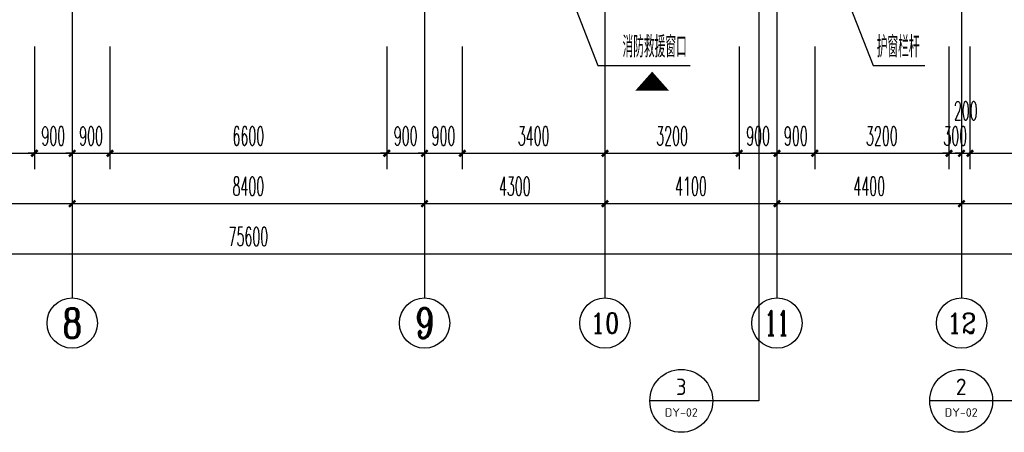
# Model space of a CAD drawing. Extents: x 1779708 to 7299578, y -1121471 to 88434.
# Tile 365 of 656: x 4733866 to 4757336, y -1072048 to -1062206. Entities that reach past the tile are written whole.
import ezdxf
from ezdxf.enums import TextEntityAlignment as Align

# ---------------------------------------------------------------- set-up
doc = ezdxf.new("R2010")
doc.units = 0
doc.header["$LTSCALE"] = 1000
doc.header["$MEASUREMENT"] = 0
doc.linetypes.add('DOTE', pattern=[2.42, 2, -0.2, 0.02, -0.2])
doc.layers.get('0').update_dxf_attribs({"linetype": 'CONTINUOUS'})
doc.layers.get('Defpoints').update_dxf_attribs({"linetype": 'CONTINUOUS'})
for name, color, linetype in [('AXIS', 3, 'CONTINUOUS'), ('AXIS_TEXT', 7, 'CONTINUOUS'), ('DIM_IDEN', 3, 'CONTINUOUS'), ('DIM_LEAD', 3, 'CONTINUOUS'), ('DOTE', 1, 'DOTE'), ('GGSignatureLayer', 7, 'CONTINUOUS'), ('PUB_DIM', 3, 'CONTINUOUS'), ('PUB_TEXT', 7, 'CONTINUOUS'), ('修改', 6, 'CONTINUOUS')]:
    doc.layers.add(name, color=color, linetype=linetype)
doc.styles.add('_TCH_AXIS', font='COMPLEX', dxfattribs={"bigfont": 'GBCBIG'})
doc.styles.add('_TCH_DIM', font='SIMPLEX.shx', dxfattribs={"width": 0.7, "bigfont": 'GBCBIG.shx'})
doc.styles.add('_TCH_DIM_T3', font='SIMPLEX.shx', dxfattribs={"width": 0.494118, "bigfont": 'GBCBIG.shx'})
doc.styles.add('COMPLEX', font='COMPLEX')
doc.styles.get("Standard").update_dxf_attribs({"font": 'GBENOR', "bigfont": 'GBCBIG'})
doc.dimstyles.new('_TCH_ARCH&&150', dxfattribs={"dimtxt": 446.25, "dimasz": 150, "dimexe": 375, "dimexo": 450, "dimgap": 189.375, "dimtad": 1, "dimdec": 0, "dimzin": 0, "dimdsep": 46, "dimtxsty": '_TCH_DIM_T3', "dimblk": 'ARCHTICK', "dimcen": 0.09, "dimdle": 225, "dimclrt": 7, "dimazin": 2, "dimtfac": 1, "dimtdec": 0, "dimtix": 1, "dimtmove": 2, "dimatfit": 3, "dimfxl": 250, "dimtolj": 1, "dimtzin": 0, "dimarcsym": 0})

# ---------------------------------------------------------------- blocks, each defined once
blk = doc.blocks.new('_AXISO')
blk.add_circle((0, 0), 0.5)
at = {"layer": 'AXIS_TEXT', "style": 'COMPLEX', "width": 1.041667}
blk.add_attdef('A', text='', height=0.56, dxfattribs=at).set_placement((-0.25, -0.28), (0.25, -0.28), align=Align.FIT)
blk = doc.blocks.new('_ArchTick')
at = {"color": 0, "linetype": 'ByBlock', "const_width": 0.4}
blk.add_lwpolyline([(-0.5, -0.5), (0.5, 0.5)], dxfattribs=at)
blk = doc.blocks.new('*D6822')
at = {"layer": 'AXIS', "color": 0, "lineweight": -2, "transparency": 16777216}
for p, q in [((9200, 6750), (9200, 1875)), ((84800, 6750), (84800, 1875)), ((8975, 2250), (85025, 2250))]:
    blk.add_line(p, q, dxfattribs=at)
at = {"layer": 'Defpoints', "color": 0, "transparency": 16777216}
for p in [(9200, 7200), (84800, 7200), (84800, 2250)]:
    blk.add_point(p, dxfattribs=at)
at = {"layer": 'AXIS', "color": 0, "lineweight": -2, "transparency": 16777216, "xscale": 150, "yscale": 150, "zscale": 150, "rotation": 180}
blk.add_blockref('_ArchTick', (9200, 2250), dxfattribs=at)
at = {"layer": 'AXIS', "color": 0, "lineweight": -2, "transparency": 16777216, "xscale": 150, "yscale": 150, "zscale": 150}
blk.add_blockref('_ArchTick', (84800, 2250), dxfattribs=at)
at = {"layer": 'AXIS', "color": 7, "transparency": 16777216, "insert": (47000, 2663), "char_height": 446.2, "attachment_point": 5, "style": '_TCH_DIM_T3'}
blk.add_mtext('\\A1;75600', dxfattribs=at)
blk = doc.blocks.new('*D6829')
at = {"layer": 'AXIS', "color": 0, "lineweight": -2, "transparency": 16777216}
for p, q in [((34400, 6750), (34400, 3075)), ((42800, 6750), (42800, 3075)), ((34175, 3450), (43025, 3450))]:
    blk.add_line(p, q, dxfattribs=at)
at = {"layer": 'Defpoints', "color": 0, "transparency": 16777216}
for p in [(34400, 7200), (42800, 7200), (42800, 3450)]:
    blk.add_point(p, dxfattribs=at)
at = {"layer": 'AXIS', "color": 0, "lineweight": -2, "transparency": 16777216, "xscale": 150, "yscale": 150, "zscale": 150, "rotation": 180}
blk.add_blockref('_ArchTick', (34400, 3450), dxfattribs=at)
at = {"layer": 'AXIS', "color": 0, "lineweight": -2, "transparency": 16777216, "xscale": 150, "yscale": 150, "zscale": 150}
blk.add_blockref('_ArchTick', (42800, 3450), dxfattribs=at)
at = {"layer": 'AXIS', "color": 7, "transparency": 16777216, "insert": (38600, 3863), "char_height": 446.2, "attachment_point": 5, "style": '_TCH_DIM_T3'}
blk.add_mtext('\\A1;8400', dxfattribs=at)
blk = doc.blocks.new('*D6830')
at = {"layer": 'AXIS', "color": 0, "lineweight": -2, "transparency": 16777216}
for p, q in [((42800, 6750), (42800, 3075)), ((51200, 6750), (51200, 3075)), ((42575, 3450), (51425, 3450))]:
    blk.add_line(p, q, dxfattribs=at)
at = {"layer": 'Defpoints', "color": 0, "transparency": 16777216}
for p in [(42800, 7200), (51200, 7200), (51200, 3450)]:
    blk.add_point(p, dxfattribs=at)
at = {"layer": 'AXIS', "color": 0, "lineweight": -2, "transparency": 16777216, "xscale": 150, "yscale": 150, "zscale": 150, "rotation": 180}
blk.add_blockref('_ArchTick', (42800, 3450), dxfattribs=at)
at = {"layer": 'AXIS', "color": 0, "lineweight": -2, "transparency": 16777216, "xscale": 150, "yscale": 150, "zscale": 150}
blk.add_blockref('_ArchTick', (51200, 3450), dxfattribs=at)
at = {"layer": 'AXIS', "color": 7, "transparency": 16777216, "insert": (47000, 3863), "char_height": 446.2, "attachment_point": 5, "style": '_TCH_DIM_T3'}
blk.add_mtext('\\A1;8400', dxfattribs=at)
blk = doc.blocks.new('*D6831')
at = {"layer": 'AXIS', "color": 0, "lineweight": -2, "transparency": 16777216}
for p, q in [((51200, 6750), (51200, 3075)), ((55500, 6750), (55500, 3075)), ((50975, 3450), (55725, 3450))]:
    blk.add_line(p, q, dxfattribs=at)
at = {"layer": 'Defpoints', "color": 0, "transparency": 16777216}
for p in [(51200, 7200), (55500, 7200), (55500, 3450)]:
    blk.add_point(p, dxfattribs=at)
at = {"layer": 'AXIS', "color": 0, "lineweight": -2, "transparency": 16777216, "xscale": 150, "yscale": 150, "zscale": 150, "rotation": 180}
blk.add_blockref('_ArchTick', (51200, 3450), dxfattribs=at)
at = {"layer": 'AXIS', "color": 0, "lineweight": -2, "transparency": 16777216, "xscale": 150, "yscale": 150, "zscale": 150}
blk.add_blockref('_ArchTick', (55500, 3450), dxfattribs=at)
at = {"layer": 'AXIS', "color": 7, "transparency": 16777216, "insert": (53350, 3863), "char_height": 446.2, "attachment_point": 5, "style": '_TCH_DIM_T3'}
blk.add_mtext('\\A1;4300', dxfattribs=at)
blk = doc.blocks.new('*D6832')
at = {"layer": 'AXIS', "color": 0, "lineweight": -2, "transparency": 16777216}
for p, q in [((55500, 6750), (55500, 3075)), ((59600, 6750), (59600, 3075)), ((55275, 3450), (59825, 3450))]:
    blk.add_line(p, q, dxfattribs=at)
at = {"layer": 'Defpoints', "color": 0, "transparency": 16777216}
for p in [(55500, 7200), (59600, 7200), (59600, 3450)]:
    blk.add_point(p, dxfattribs=at)
at = {"layer": 'AXIS', "color": 0, "lineweight": -2, "transparency": 16777216, "xscale": 150, "yscale": 150, "zscale": 150, "rotation": 180}
blk.add_blockref('_ArchTick', (55500, 3450), dxfattribs=at)
at = {"layer": 'AXIS', "color": 0, "lineweight": -2, "transparency": 16777216, "xscale": 150, "yscale": 150, "zscale": 150}
blk.add_blockref('_ArchTick', (59600, 3450), dxfattribs=at)
at = {"layer": 'AXIS', "color": 7, "transparency": 16777216, "insert": (57550, 3863), "char_height": 446.2, "attachment_point": 5, "style": '_TCH_DIM_T3'}
blk.add_mtext('\\A1;4100', dxfattribs=at)
blk = doc.blocks.new('*D6833')
at = {"layer": 'AXIS', "color": 0, "lineweight": -2, "transparency": 16777216}
for p, q in [((59600, 6750), (59600, 3075)), ((64000, 6750), (64000, 3075)), ((59375, 3450), (64225, 3450))]:
    blk.add_line(p, q, dxfattribs=at)
at = {"layer": 'Defpoints', "color": 0, "transparency": 16777216}
for p in [(59600, 7200), (64000, 7200), (64000, 3450)]:
    blk.add_point(p, dxfattribs=at)
at = {"layer": 'AXIS', "color": 0, "lineweight": -2, "transparency": 16777216, "xscale": 150, "yscale": 150, "zscale": 150, "rotation": 180}
blk.add_blockref('_ArchTick', (59600, 3450), dxfattribs=at)
at = {"layer": 'AXIS', "color": 0, "lineweight": -2, "transparency": 16777216, "xscale": 150, "yscale": 150, "zscale": 150}
blk.add_blockref('_ArchTick', (64000, 3450), dxfattribs=at)
at = {"layer": 'AXIS', "color": 7, "transparency": 16777216, "insert": (61800, 3863), "char_height": 446.2, "attachment_point": 5, "style": '_TCH_DIM_T3'}
blk.add_mtext('\\A1;4400', dxfattribs=at)
blk = doc.blocks.new('*D6834')
at = {"layer": 'AXIS', "color": 0, "lineweight": -2, "transparency": 16777216}
for p, q in [((64000, 6750), (64000, 3075)), ((68000, 6750), (68000, 3075)), ((63775, 3450), (68225, 3450))]:
    blk.add_line(p, q, dxfattribs=at)
at = {"layer": 'Defpoints', "color": 0, "transparency": 16777216}
for p in [(64000, 7200), (68000, 7200), (68000, 3450)]:
    blk.add_point(p, dxfattribs=at)
at = {"layer": 'AXIS', "color": 0, "lineweight": -2, "transparency": 16777216, "xscale": 150, "yscale": 150, "zscale": 150, "rotation": 180}
blk.add_blockref('_ArchTick', (64000, 3450), dxfattribs=at)
at = {"layer": 'AXIS', "color": 0, "lineweight": -2, "transparency": 16777216, "xscale": 150, "yscale": 150, "zscale": 150}
blk.add_blockref('_ArchTick', (68000, 3450), dxfattribs=at)
at = {"layer": 'AXIS', "color": 7, "transparency": 16777216, "insert": (66000, 3863), "char_height": 446.2, "attachment_point": 5, "style": '_TCH_DIM_T3'}
blk.add_mtext('\\A1;4000', dxfattribs=at)
blk = doc.blocks.new('*D5559')
at = {"layer": 'Defpoints', "color": 0, "transparency": 16777216}
for p in [(4756517, -1062393), (4759417, -1062393), (4759417, -1065393)]:
    blk.add_point(p, dxfattribs=at)
at = {"layer": 'PUB_DIM', "color": 0, "lineweight": -2, "transparency": 16777216}
for p, q in [((4756517, -1062843), (4756517, -1065768)), ((4759417, -1062843), (4759417, -1065768)), ((4756292, -1065393), (4759642, -1065393))]:
    blk.add_line(p, q, dxfattribs=at)
at = {"layer": 'PUB_DIM', "color": 0, "lineweight": -2, "transparency": 16777216, "xscale": 150, "yscale": 150, "zscale": 150, "rotation": 180}
blk.add_blockref('_ArchTick', (4756517, -1065393), dxfattribs=at)
at = {"layer": 'PUB_DIM', "color": 0, "lineweight": -2, "transparency": 16777216, "xscale": 150, "yscale": 150, "zscale": 150}
blk.add_blockref('_ArchTick', (4759417, -1065393), dxfattribs=at)
at = {"layer": 'PUB_DIM', "color": 7, "transparency": 16777216, "insert": (4757967, -1064981), "char_height": 446.2, "attachment_point": 5, "style": '_TCH_DIM_T3'}
blk.add_mtext('\\A1;2900', dxfattribs=at)
blk = doc.blocks.new('*D5560')
at = {"layer": 'Defpoints', "color": 0, "transparency": 16777216}
for p in [(4756317, -1062393), (4756517, -1062393), (4756517, -1065393)]:
    blk.add_point(p, dxfattribs=at)
at = {"layer": 'PUB_DIM', "color": 0, "lineweight": -2, "transparency": 16777216}
for p, q in [((4756317, -1062843), (4756317, -1065768)), ((4756517, -1062843), (4756517, -1065768)), ((4756317, -1065393), (4756167, -1065393)), ((4756317, -1065393), (4756517, -1065393)), ((4756517, -1065393), (4756667, -1065393))]:
    blk.add_line(p, q, dxfattribs=at)
at = {"layer": 'PUB_DIM', "color": 0, "lineweight": -2, "transparency": 16777216, "xscale": 150, "yscale": 150, "zscale": 150}
blk.add_blockref('_ArchTick', (4756317, -1065393), dxfattribs=at)
at = {"layer": 'PUB_DIM', "color": 0, "lineweight": -2, "transparency": 16777216, "xscale": 150, "yscale": 150, "zscale": 150, "rotation": 180}
blk.add_blockref('_ArchTick', (4756517, -1065393), dxfattribs=at)
at = {"layer": 'PUB_DIM', "color": 7, "transparency": 16777216, "insert": (4756417, -1064381), "char_height": 446.2, "attachment_point": 5, "style": '_TCH_DIM_T3'}
blk.add_mtext('\\A1;200', dxfattribs=at)
blk = doc.blocks.new('*D5561')
at = {"layer": 'Defpoints', "color": 0, "transparency": 16777216}
for p in [(4756017, -1062393), (4756317, -1062393), (4756317, -1065393)]:
    blk.add_point(p, dxfattribs=at)
at = {"layer": 'PUB_DIM', "color": 0, "lineweight": -2, "transparency": 16777216}
for p, q in [((4756017, -1062843), (4756017, -1065768)), ((4756317, -1062843), (4756317, -1065768)), ((4756017, -1065393), (4755867, -1065393)), ((4756017, -1065393), (4756317, -1065393)), ((4756317, -1065393), (4756467, -1065393))]:
    blk.add_line(p, q, dxfattribs=at)
at = {"layer": 'PUB_DIM', "color": 0, "lineweight": -2, "transparency": 16777216, "xscale": 150, "yscale": 150, "zscale": 150}
blk.add_blockref('_ArchTick', (4756017, -1065393), dxfattribs=at)
at = {"layer": 'PUB_DIM', "color": 0, "lineweight": -2, "transparency": 16777216, "xscale": 150, "yscale": 150, "zscale": 150, "rotation": 180}
blk.add_blockref('_ArchTick', (4756317, -1065393), dxfattribs=at)
at = {"layer": 'PUB_DIM', "color": 7, "transparency": 16777216, "insert": (4756167, -1064981), "char_height": 446.2, "attachment_point": 5, "style": '_TCH_DIM_T3'}
blk.add_mtext('\\A1;300', dxfattribs=at)
blk = doc.blocks.new('*D5562')
at = {"layer": 'Defpoints', "color": 0, "transparency": 16777216}
for p in [(4752817, -1062393), (4756017, -1062393), (4756017, -1065393)]:
    blk.add_point(p, dxfattribs=at)
at = {"layer": 'PUB_DIM', "color": 0, "lineweight": -2, "transparency": 16777216}
for p, q in [((4752817, -1062843), (4752817, -1065768)), ((4756017, -1062843), (4756017, -1065768)), ((4752592, -1065393), (4756242, -1065393))]:
    blk.add_line(p, q, dxfattribs=at)
at = {"layer": 'PUB_DIM', "color": 0, "lineweight": -2, "transparency": 16777216, "xscale": 150, "yscale": 150, "zscale": 150, "rotation": 180}
blk.add_blockref('_ArchTick', (4752817, -1065393), dxfattribs=at)
at = {"layer": 'PUB_DIM', "color": 0, "lineweight": -2, "transparency": 16777216, "xscale": 150, "yscale": 150, "zscale": 150}
blk.add_blockref('_ArchTick', (4756017, -1065393), dxfattribs=at)
at = {"layer": 'PUB_DIM', "color": 7, "transparency": 16777216, "insert": (4754417, -1064981), "char_height": 446.2, "attachment_point": 5, "style": '_TCH_DIM_T3'}
blk.add_mtext('\\A1;3200', dxfattribs=at)
blk = doc.blocks.new('*D5563')
at = {"layer": 'Defpoints', "color": 0, "transparency": 16777216}
for p in [(4751917, -1062393), (4752817, -1062393), (4752817, -1065393)]:
    blk.add_point(p, dxfattribs=at)
at = {"layer": 'PUB_DIM', "color": 0, "lineweight": -2, "transparency": 16777216}
for p, q in [((4751917, -1062843), (4751917, -1065768)), ((4752817, -1062843), (4752817, -1065768)), ((4751917, -1065393), (4751767, -1065393)), ((4751917, -1065393), (4752817, -1065393)), ((4752817, -1065393), (4752967, -1065393))]:
    blk.add_line(p, q, dxfattribs=at)
at = {"layer": 'PUB_DIM', "color": 0, "lineweight": -2, "transparency": 16777216, "xscale": 150, "yscale": 150, "zscale": 150}
blk.add_blockref('_ArchTick', (4751917, -1065393), dxfattribs=at)
at = {"layer": 'PUB_DIM', "color": 0, "lineweight": -2, "transparency": 16777216, "xscale": 150, "yscale": 150, "zscale": 150, "rotation": 180}
blk.add_blockref('_ArchTick', (4752817, -1065393), dxfattribs=at)
at = {"layer": 'PUB_DIM', "color": 7, "transparency": 16777216, "insert": (4752367, -1064981), "char_height": 446.2, "attachment_point": 5, "style": '_TCH_DIM_T3'}
blk.add_mtext('\\A1;900', dxfattribs=at)
blk = doc.blocks.new('*D5564')
at = {"layer": 'Defpoints', "color": 0, "transparency": 16777216}
for p in [(4751017, -1062393), (4751917, -1062393), (4751917, -1065393)]:
    blk.add_point(p, dxfattribs=at)
at = {"layer": 'PUB_DIM', "color": 0, "lineweight": -2, "transparency": 16777216}
for p, q in [((4751017, -1062843), (4751017, -1065768)), ((4751917, -1062843), (4751917, -1065768)), ((4751017, -1065393), (4750867, -1065393)), ((4751017, -1065393), (4751917, -1065393)), ((4751917, -1065393), (4752067, -1065393))]:
    blk.add_line(p, q, dxfattribs=at)
at = {"layer": 'PUB_DIM', "color": 0, "lineweight": -2, "transparency": 16777216, "xscale": 150, "yscale": 150, "zscale": 150}
blk.add_blockref('_ArchTick', (4751017, -1065393), dxfattribs=at)
at = {"layer": 'PUB_DIM', "color": 0, "lineweight": -2, "transparency": 16777216, "xscale": 150, "yscale": 150, "zscale": 150, "rotation": 180}
blk.add_blockref('_ArchTick', (4751917, -1065393), dxfattribs=at)
at = {"layer": 'PUB_DIM', "color": 7, "transparency": 16777216, "insert": (4751467, -1064981), "char_height": 446.2, "attachment_point": 5, "style": '_TCH_DIM_T3'}
blk.add_mtext('\\A1;900', dxfattribs=at)
blk = doc.blocks.new('*D5565')
at = {"layer": 'Defpoints', "color": 0, "transparency": 16777216}
for p in [(4747817, -1062393), (4751017, -1062393), (4751017, -1065393)]:
    blk.add_point(p, dxfattribs=at)
at = {"layer": 'PUB_DIM', "color": 0, "lineweight": -2, "transparency": 16777216}
for p, q in [((4747817, -1062843), (4747817, -1065768)), ((4751017, -1062843), (4751017, -1065768)), ((4747592, -1065393), (4751242, -1065393))]:
    blk.add_line(p, q, dxfattribs=at)
at = {"layer": 'PUB_DIM', "color": 0, "lineweight": -2, "transparency": 16777216, "xscale": 150, "yscale": 150, "zscale": 150, "rotation": 180}
blk.add_blockref('_ArchTick', (4747817, -1065393), dxfattribs=at)
at = {"layer": 'PUB_DIM', "color": 0, "lineweight": -2, "transparency": 16777216, "xscale": 150, "yscale": 150, "zscale": 150}
blk.add_blockref('_ArchTick', (4751017, -1065393), dxfattribs=at)
at = {"layer": 'PUB_DIM', "color": 7, "transparency": 16777216, "insert": (4749417, -1064981), "char_height": 446.2, "attachment_point": 5, "style": '_TCH_DIM_T3'}
blk.add_mtext('\\A1;3200', dxfattribs=at)
blk = doc.blocks.new('*D5566')
at = {"layer": 'Defpoints', "color": 0, "transparency": 16777216}
for p in [(4744417, -1062393), (4747817, -1062393), (4747817, -1065393)]:
    blk.add_point(p, dxfattribs=at)
at = {"layer": 'PUB_DIM', "color": 0, "lineweight": -2, "transparency": 16777216}
for p, q in [((4744417, -1062843), (4744417, -1065768)), ((4747817, -1062843), (4747817, -1065768)), ((4744192, -1065393), (4748042, -1065393))]:
    blk.add_line(p, q, dxfattribs=at)
at = {"layer": 'PUB_DIM', "color": 0, "lineweight": -2, "transparency": 16777216, "xscale": 150, "yscale": 150, "zscale": 150, "rotation": 180}
blk.add_blockref('_ArchTick', (4744417, -1065393), dxfattribs=at)
at = {"layer": 'PUB_DIM', "color": 0, "lineweight": -2, "transparency": 16777216, "xscale": 150, "yscale": 150, "zscale": 150}
blk.add_blockref('_ArchTick', (4747817, -1065393), dxfattribs=at)
at = {"layer": 'PUB_DIM', "color": 7, "transparency": 16777216, "insert": (4746117, -1064981), "char_height": 446.2, "attachment_point": 5, "style": '_TCH_DIM_T3'}
blk.add_mtext('\\A1;3400', dxfattribs=at)
blk = doc.blocks.new('*D5567')
at = {"layer": 'Defpoints', "color": 0, "transparency": 16777216}
for p in [(4743517, -1062393), (4744417, -1062393), (4744417, -1065393)]:
    blk.add_point(p, dxfattribs=at)
at = {"layer": 'PUB_DIM', "color": 0, "lineweight": -2, "transparency": 16777216}
for p, q in [((4743517, -1062843), (4743517, -1065768)), ((4744417, -1062843), (4744417, -1065768)), ((4743517, -1065393), (4743367, -1065393)), ((4743517, -1065393), (4744417, -1065393)), ((4744417, -1065393), (4744567, -1065393))]:
    blk.add_line(p, q, dxfattribs=at)
at = {"layer": 'PUB_DIM', "color": 0, "lineweight": -2, "transparency": 16777216, "xscale": 150, "yscale": 150, "zscale": 150}
blk.add_blockref('_ArchTick', (4743517, -1065393), dxfattribs=at)
at = {"layer": 'PUB_DIM', "color": 0, "lineweight": -2, "transparency": 16777216, "xscale": 150, "yscale": 150, "zscale": 150, "rotation": 180}
blk.add_blockref('_ArchTick', (4744417, -1065393), dxfattribs=at)
at = {"layer": 'PUB_DIM', "color": 7, "transparency": 16777216, "insert": (4743967, -1064981), "char_height": 446.2, "attachment_point": 5, "style": '_TCH_DIM_T3'}
blk.add_mtext('\\A1;900', dxfattribs=at)
blk = doc.blocks.new('*D5568')
at = {"layer": 'Defpoints', "color": 0, "transparency": 16777216}
for p in [(4742617, -1062393), (4743517, -1062393), (4743517, -1065393)]:
    blk.add_point(p, dxfattribs=at)
at = {"layer": 'PUB_DIM', "color": 0, "lineweight": -2, "transparency": 16777216}
for p, q in [((4742617, -1062843), (4742617, -1065768)), ((4743517, -1062843), (4743517, -1065768)), ((4742617, -1065393), (4742467, -1065393)), ((4742617, -1065393), (4743517, -1065393)), ((4743517, -1065393), (4743667, -1065393))]:
    blk.add_line(p, q, dxfattribs=at)
at = {"layer": 'PUB_DIM', "color": 0, "lineweight": -2, "transparency": 16777216, "xscale": 150, "yscale": 150, "zscale": 150}
blk.add_blockref('_ArchTick', (4742617, -1065393), dxfattribs=at)
at = {"layer": 'PUB_DIM', "color": 0, "lineweight": -2, "transparency": 16777216, "xscale": 150, "yscale": 150, "zscale": 150, "rotation": 180}
blk.add_blockref('_ArchTick', (4743517, -1065393), dxfattribs=at)
at = {"layer": 'PUB_DIM', "color": 7, "transparency": 16777216, "insert": (4743067, -1064981), "char_height": 446.2, "attachment_point": 5, "style": '_TCH_DIM_T3'}
blk.add_mtext('\\A1;900', dxfattribs=at)
blk = doc.blocks.new('*D5569')
at = {"layer": 'Defpoints', "color": 0, "transparency": 16777216}
for p in [(4736017, -1062393), (4742617, -1062393), (4742617, -1065393)]:
    blk.add_point(p, dxfattribs=at)
at = {"layer": 'PUB_DIM', "color": 0, "lineweight": -2, "transparency": 16777216}
for p, q in [((4736017, -1062843), (4736017, -1065768)), ((4742617, -1062843), (4742617, -1065768)), ((4735792, -1065393), (4742842, -1065393))]:
    blk.add_line(p, q, dxfattribs=at)
at = {"layer": 'PUB_DIM', "color": 0, "lineweight": -2, "transparency": 16777216, "xscale": 150, "yscale": 150, "zscale": 150, "rotation": 180}
blk.add_blockref('_ArchTick', (4736017, -1065393), dxfattribs=at)
at = {"layer": 'PUB_DIM', "color": 0, "lineweight": -2, "transparency": 16777216, "xscale": 150, "yscale": 150, "zscale": 150}
blk.add_blockref('_ArchTick', (4742617, -1065393), dxfattribs=at)
at = {"layer": 'PUB_DIM', "color": 7, "transparency": 16777216, "insert": (4739317, -1064981), "char_height": 446.2, "attachment_point": 5, "style": '_TCH_DIM_T3'}
blk.add_mtext('\\A1;6600', dxfattribs=at)
blk = doc.blocks.new('*D5570')
at = {"layer": 'Defpoints', "color": 0, "transparency": 16777216}
for p in [(4735117, -1062393), (4736017, -1062393), (4736017, -1065393)]:
    blk.add_point(p, dxfattribs=at)
at = {"layer": 'PUB_DIM', "color": 0, "lineweight": -2, "transparency": 16777216}
for p, q in [((4735117, -1062843), (4735117, -1065768)), ((4736017, -1062843), (4736017, -1065768)), ((4735117, -1065393), (4734967, -1065393)), ((4735117, -1065393), (4736017, -1065393)), ((4736017, -1065393), (4736167, -1065393))]:
    blk.add_line(p, q, dxfattribs=at)
at = {"layer": 'PUB_DIM', "color": 0, "lineweight": -2, "transparency": 16777216, "xscale": 150, "yscale": 150, "zscale": 150}
blk.add_blockref('_ArchTick', (4735117, -1065393), dxfattribs=at)
at = {"layer": 'PUB_DIM', "color": 0, "lineweight": -2, "transparency": 16777216, "xscale": 150, "yscale": 150, "zscale": 150, "rotation": 180}
blk.add_blockref('_ArchTick', (4736017, -1065393), dxfattribs=at)
at = {"layer": 'PUB_DIM', "color": 7, "transparency": 16777216, "insert": (4735567, -1064981), "char_height": 446.2, "attachment_point": 5, "style": '_TCH_DIM_T3'}
blk.add_mtext('\\A1;900', dxfattribs=at)
blk = doc.blocks.new('*D5571')
at = {"layer": 'Defpoints', "color": 0, "transparency": 16777216}
for p in [(4734217, -1062393), (4735117, -1062393), (4735117, -1065393)]:
    blk.add_point(p, dxfattribs=at)
at = {"layer": 'PUB_DIM', "color": 0, "lineweight": -2, "transparency": 16777216}
for p, q in [((4734217, -1062843), (4734217, -1065768)), ((4735117, -1062843), (4735117, -1065768)), ((4734217, -1065393), (4734067, -1065393)), ((4734217, -1065393), (4735117, -1065393)), ((4735117, -1065393), (4735267, -1065393))]:
    blk.add_line(p, q, dxfattribs=at)
at = {"layer": 'PUB_DIM', "color": 0, "lineweight": -2, "transparency": 16777216, "xscale": 150, "yscale": 150, "zscale": 150}
blk.add_blockref('_ArchTick', (4734217, -1065393), dxfattribs=at)
at = {"layer": 'PUB_DIM', "color": 0, "lineweight": -2, "transparency": 16777216, "xscale": 150, "yscale": 150, "zscale": 150, "rotation": 180}
blk.add_blockref('_ArchTick', (4735117, -1065393), dxfattribs=at)
at = {"layer": 'PUB_DIM', "color": 7, "transparency": 16777216, "insert": (4734667, -1064981), "char_height": 446.2, "attachment_point": 5, "style": '_TCH_DIM_T3'}
blk.add_mtext('\\A1;900', dxfattribs=at)
blk = doc.blocks.new('*D5572')
at = {"layer": 'Defpoints', "color": 0, "transparency": 16777216}
for p in [(4727617, -1062393), (4734217, -1062393), (4734217, -1065393)]:
    blk.add_point(p, dxfattribs=at)
at = {"layer": 'PUB_DIM', "color": 0, "lineweight": -2, "transparency": 16777216}
for p, q in [((4727617, -1062843), (4727617, -1065768)), ((4734217, -1062843), (4734217, -1065768)), ((4727392, -1065393), (4734442, -1065393))]:
    blk.add_line(p, q, dxfattribs=at)
at = {"layer": 'PUB_DIM', "color": 0, "lineweight": -2, "transparency": 16777216, "xscale": 150, "yscale": 150, "zscale": 150, "rotation": 180}
blk.add_blockref('_ArchTick', (4727617, -1065393), dxfattribs=at)
at = {"layer": 'PUB_DIM', "color": 0, "lineweight": -2, "transparency": 16777216, "xscale": 150, "yscale": 150, "zscale": 150}
blk.add_blockref('_ArchTick', (4734217, -1065393), dxfattribs=at)
at = {"layer": 'PUB_DIM', "color": 7, "transparency": 16777216, "insert": (4730917, -1064981), "char_height": 446.2, "attachment_point": 5, "style": '_TCH_DIM_T3'}
blk.add_mtext('\\A1;6600', dxfattribs=at)
blk = doc.blocks.new('A$C159220C3')
at = {"layer": 'AXIS'}
for p, q in [((42800, 7200), (42800, 1200)), ((51200, 7200), (51200, 1200)), ((55500, 7200), (55500, 1200)), ((59600, 7200), (59600, 1200)), ((64000, 7200), (64000, 1200))]:
    blk.add_line(p, q, dxfattribs=at)
at = {"layer": 'DOTE'}
for p, q in [((42800, 149200), (42800, 7200)), ((51200, 149200), (51200, 7200)), ((55500, 149200), (55500, 7200)), ((59600, 149200), (59600, 7200)), ((64000, 149200), (64000, 7200))]:
    blk.add_line(p, q, dxfattribs=at)
at = {"layer": 'AXIS'}
ref = blk.add_blockref('_AXISO', (42800, 600), dxfattribs=dict(at, xscale=1200, yscale=1200, zscale=1200))
ref.add_attrib('A', '8', dxfattribs={"layer": 'AXIS_TEXT', "height": 698.9, "style": '_TCH_AXIS'}).set_placement((42567, 250.5), (43033, 250.5), align=Align.FIT)
ref = blk.add_blockref('_AXISO', (51200, 600), dxfattribs=dict(at, xscale=1200, yscale=1200, zscale=1200))
ref.add_attrib('A', '9', dxfattribs={"layer": 'AXIS_TEXT', "height": 714.2, "style": '_TCH_AXIS', "width": 0.928571}).set_placement((50978.9, 242.9), (51421.1, 242.9), align=Align.FIT)
ref = blk.add_blockref('_AXISO', (55500, 600), dxfattribs=dict(at, xscale=1200, yscale=1200, zscale=1200))
ref.add_attrib('A', '10', dxfattribs={"layer": 'AXIS_TEXT', "height": 481.71, "style": '_TCH_AXIS', "width": 1.034483}).set_placement((55155.9, 359.1), (55844.1, 359.1), align=Align.FIT)
ref = blk.add_blockref('_AXISO', (59600, 600), dxfattribs=dict(at, xscale=1200, yscale=1200, zscale=1200))
ref.add_attrib('A', '11', dxfattribs={"layer": 'AXIS_TEXT', "height": 593.97, "style": '_TCH_AXIS', "width": 0.875}).set_placement((59303, 303), (59897, 303), align=Align.FIT)
ref = blk.add_blockref('_AXISO', (64000, 600), dxfattribs=dict(at, xscale=1200, yscale=1200, zscale=1200))
ref.add_attrib('A', '12', dxfattribs={"layer": 'AXIS_TEXT', "height": 481.71, "style": '_TCH_AXIS', "width": 1.034483}).set_placement((63655.9, 359.1), (64344.1, 359.1), align=Align.FIT)
for p1, p2, distance, picture, middle in [((9200, 7200), (84800, 7200), -4950, '*D6822', (47000, 2662.5)), ((34400, 7200), (42800, 7200), -3750, '*D6829', (38600, 3862.5)), ((42800, 7200), (51200, 7200), -3750, '*D6830', (47000, 3862.5)), ((51200, 7200), (55500, 7200), -3750, '*D6831', (53350, 3862.5)), ((55500, 7200), (59600, 7200), -3750, '*D6832', (57550, 3862.5)), ((59600, 7200), (64000, 7200), -3750, '*D6833', (61800, 3862.5)), ((64000, 7200), (68000, 7200), -3750, '*D6834', (66000, 3862.5))]:
    dim = blk.add_aligned_dim(p1=p1, p2=p2, distance=distance, dimstyle='_TCH_ARCH&&150', dxfattribs=at)
    dim.commit()
    dim.dimension.update_dxf_attribs({"geometry": picture, "text_midpoint": middle})

msp = doc.modelspace()

# ---------------------------------------------------------------- linework, layer by layer
at = {"layer": 'DIM_IDEN'}
for p, q in [((4751484.5, -1060488.1), (4751484.5, -1071298)), ((4750386.9, -1071298), (4748886.9, -1071298)), ((4751484.5, -1071298), (4750386.9, -1071298)), ((4757058.4, -1071298), (4755558.4, -1071298)), ((4758156, -1071298), (4757058.4, -1071298))]:
    msp.add_line(p, q, dxfattribs=at)
for centre in [(4749636.9, -1071298), (4756308.4, -1071298)]:
    msp.add_circle(centre, 750, dxfattribs=at)
at = {"layer": 'DIM_LEAD'}
for p, q in [((4753125.3, -1060513.3), (4754207, -1063297.2)), ((4746639.9, -1060710), (4747648.8, -1063297.2)), ((4747648.8, -1063297.2), (4749851.6, -1063297.2)), ((4754207, -1063297.2), (4755442.2, -1063297.2))]:
    msp.add_line(p, q, dxfattribs=at)
at = {"layer": 'GGSignatureLayer'}
msp.add_lwpolyline([(4748942.3, -1063446, 0, 800, 0), (4748942.3, -1063895.8, 800, 800, 0)], format="xyseb", dxfattribs=at)

# ---------------------------------------------------------------- block references
at = {"layer": '修改'}
msp.add_blockref('A$C159220C3', (4692317.1, -1070043.3), dxfattribs=at)

# ---------------------------------------------------------------- texts
at = {"layer": 'PUB_TEXT', "color": 7, "style": '_TCH_DIM', "width": 0.7}
for s, p in [('消防救援窗口', (4748235.9, -1063106.2)), ('护窗栏杆', (4754295.6, -1063106.2))]:
    msp.add_text(s, height=506.38, dxfattribs=at).set_placement(p)
at = {"layer": 'PUB_TEXT', "color": 7}
for s, height, width, p, p2 in [('3', 392.8, 0.978638, (4749511, -1071159.4), (4749762.7, -1071159.4)), ('2', 391.9, 0.995924, (4756179.1, -1071159.3), (4756437.6, -1071159.3)), ('DY-02', 201.87, 1.026321, (4749245.5, -1071675.1), (4750028.3, -1071675.1)), ('DY-02', 201.87, 1.026321, (4755917, -1071675.1), (4756699.8, -1071675.1))]:
    msp.add_text(s, height=height, dxfattribs=dict(at, width=width)).set_placement(p, p2, align=Align.FIT)

# ---------------------------------------------------------------- dimensions: what is measured, and where the dimension line sits
at = {"layer": 'PUB_DIM'}
for p1, p2, picture, middle in [((4727617.1, -1062393.3), (4734217.1, -1062393.3), '*D5572', (4730917.1, -1064980.8)), ((4734217.1, -1062393.3), (4735117.1, -1062393.3), '*D5571', (4734667.1, -1064980.8)), ((4735117.1, -1062393.3), (4736017.1, -1062393.3), '*D5570', (4735567.1, -1064980.8)), ((4736017.1, -1062393.3), (4742617.1, -1062393.3), '*D5569', (4739317.1, -1064980.8)), ((4742617.1, -1062393.3), (4743517.1, -1062393.3), '*D5568', (4743067.1, -1064980.8)), ((4743517.1, -1062393.3), (4744417.1, -1062393.3), '*D5567', (4743967.1, -1064980.8)), ((4744417.1, -1062393.3), (4747817.1, -1062393.3), '*D5566', (4746117.1, -1064980.8)), ((4747817.1, -1062393.3), (4751017.1, -1062393.3), '*D5565', (4749417.1, -1064980.8)), ((4751017.1, -1062393.3), (4751917.1, -1062393.3), '*D5564', (4751467.1, -1064980.8)), ((4751917.1, -1062393.3), (4752817.1, -1062393.3), '*D5563', (4752367.1, -1064980.8)), ((4752817.1, -1062393.3), (4756017.1, -1062393.3), '*D5562', (4754417.1, -1064980.8)), ((4756017.1, -1062393.3), (4756317.1, -1062393.3), '*D5561', (4756167.1, -1064980.8)), ((4756517.1, -1062393.3), (4759417.1, -1062393.3), '*D5559', (4757967.1, -1064980.8))]:
    dim = msp.add_aligned_dim(p1=p1, p2=p2, distance=-3000, dimstyle='_TCH_ARCH&&150', dxfattribs=at)
    dim.commit()
    dim.dimension.update_dxf_attribs({"geometry": picture, "text_midpoint": middle})
dim = msp.add_linear_dim(base=(4756517.1, -1065393.3), p1=(4756317.1, -1062393.3), p2=(4756517.1, -1062393.3), angle=0, dimstyle='_TCH_ARCH&&150', dxfattribs=at)
dim.commit()
dim.dimension.update_dxf_attribs({"geometry": '*D5560', "text_midpoint": (4756417.1, -1064380.8), "dimtype": 161})

doc.saveas('drawing.dxf')
